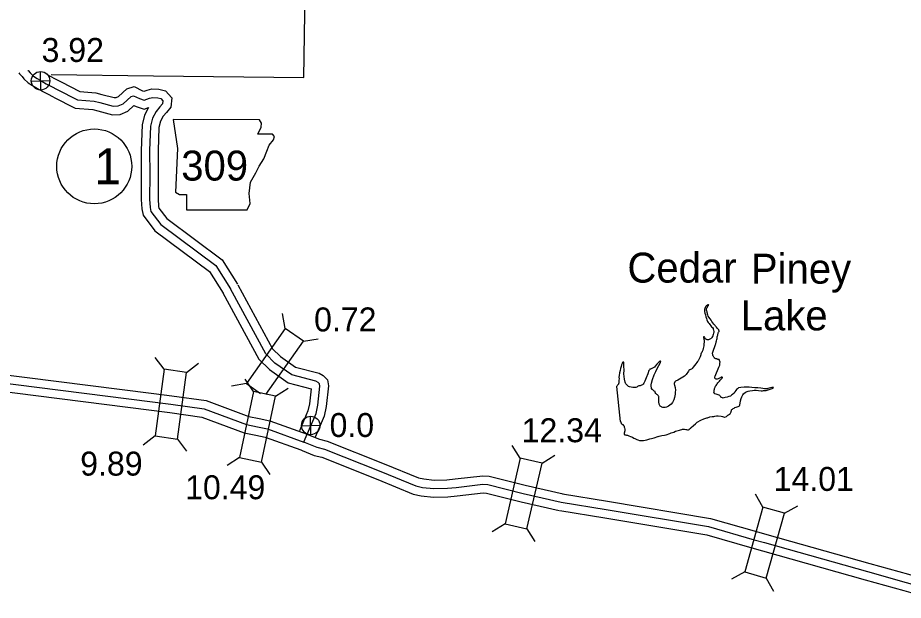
# Model space of a CAD drawing. Extents: x -83719 to 153526, y -11835 to 11446.
# Drawn here: x -4088 to -3568, y 41 to 383 of the extents above; entities that cross this region are included whole.
import ezdxf

# ---------------------------------------------------------------- set-up
doc = ezdxf.new("R2010")
doc.units = 0
for name, color, linetype in [('Level 10', 7, 'Continuous'), ('Level 2', 7, 'Continuous'), ('Level 20', 7, 'Continuous'), ('Level 21', 7, 'Continuous'), ('Level 25', 7, 'Continuous'), ('Level 26', 7, 'Continuous'), ('Level 27', 7, 'Continuous'), ('Level 58', 7, 'Continuous'), ('Level 59', 7, 'Continuous'), ('Level 9', 7, 'Continuous')]:
    doc.layers.add(name, color=color, linetype=linetype)

msp = doc.modelspace()

# ---------------------------------------------------------------- linework, layer by layer
at = {"layer": 'Level 10'}
for points in [[(-4087, 350.74), (-4086.61, 350.08), (-4085.13, 348.63), (-4083.97, 347.29), (-4081.5, 344.92), (-4078.98, 343.3), (-4076.04, 341.47), (-4073.32, 339.97), (-4070.19, 338.35), (-4066.78, 336.57)], [(-4069.24, 349.14), (-4068.61, 348.8), (-4065.57, 347.22), (-4062.14, 345.42)], [(-4062.2, 345.45), (-4051.13, 339.85), (-4041.85, 339.02), (-4038.17, 338.07), (-4031, 336.17), (-4029.79, 336.24), (-4028.49, 336.8), (-4023.63, 341.37), (-4019.19, 342.65), (-4014.28, 340.25), (-4013.45, 339.97), (-4011.55, 340.6), (-4008.84, 341.27), (-4004.69, 341.11), (-4000.92, 340.17), (-3997.1, 335.99), (-3997.79, 330.56), (-4000.31, 327.51), (-4002.17, 325.29), (-4003.79, 322.3), (-4004.7, 318.69), (-4005.24, 305.05), (-4005.08, 290.94), (-4005.18, 276.6), (-4004.87, 272.19), (-4004.69, 271.26), (-4000.06, 265.13), (-3967.57, 240.92), (-3958.48, 226.48)], [(-4066.72, 336.53), (-4053.93, 330.06), (-4043.55, 329.13), (-4040.69, 328.4), (-4032.04, 326.1), (-4027.46, 326.35), (-4022.92, 328.31), (-4019.4, 331.62), (-4018.08, 330.97), (-4013.44, 329.43), (-4010.83, 330.3), (-4013.18, 325.96), (-4014.65, 320.13), (-4015.24, 305.19), (-4015.08, 290.92), (-4015.18, 276.29), (-4014.8, 270.89), (-4014.07, 267.09), (-4007.18, 257.97), (-3975.04, 234.01), (-3966.95, 221.15)], [(-3958.32, 226.2), (-3937.91, 188.56), (-3933.33, 184), (-3924.48, 177.78), (-3910.67, 174.13), (-3908.24, 172.85), (-3905.7, 170.28), (-3905.12, 166.75), (-3906.39, 154.66), (-3907.67, 148.95), (-3912.91, 136.63)], [(-3967.11, 221.43), (-3946, 182.5), (-3939.78, 176.31), (-3928.77, 168.57), (-3915.36, 165.02), (-3916.28, 156.28), (-3917.23, 152.02), (-3922.18, 140.38)], [(-4102.41, 174.29), (-4007.78, 162.35), (-3997.06, 160.94), (-3976.97, 158.17), (-3951.84, 148.83), (-3945.77, 147.55)], [(-4103.49, 164.35), (-4009.06, 152.43), (-3998.39, 151.03), (-3979.43, 148.41), (-3954.62, 139.2), (-3947.84, 137.77)], [(-3945.78, 147.55), (-3939.58, 146.25), (-3917.72, 138.38), (-3916.86, 138.02), (-3910.42, 135.41), (-3905.98, 134.34), (-3872.47, 120.99), (-3852.33, 112.72), (-3849.09, 112.02), (-3842.97, 111.39), (-3835.62, 111.51), (-3830.63, 112.05), (-3814.51, 113.89), (-3810.81, 113.67), (-3789.65, 108.39), (-3767.34, 103.23)], [(-3947.83, 137.77), (-3942.32, 136.61), (-3921.35, 129.06), (-3920.67, 128.77), (-3913.49, 125.87), (-3909.03, 124.79), (-3876.22, 111.72), (-3855.31, 103.13), (-3850.66, 102.13), (-3843.4, 101.38), (-3835, 101.52), (-3829.53, 102.11), (-3814.24, 103.86), (-3812.33, 103.75), (-3791.99, 98.66), (-3769.59, 93.49)], [(-3767.66, 103.29), (-3741.15, 98.97), (-3680.75, 88.88), (-3653.75, 81.12), (-3647.6, 79.44), (-3587.2, 62.42), (-3564.53, 55.98), (-3529.57, 46.06), (-3506.91, 36.5), (-3492.97, 30.74), (-3474.68, 23.38), (-3402.96, -6.49), (-3384.44, -10.28), (-3378.56, -12.13), (-3361.59, -18.54)], [(-3769.27, 93.42), (-3742.78, 89.1), (-3682.96, 79.11), (-3656.45, 71.49), (-3650.27, 69.81), (-3589.92, 52.8), (-3567.26, 46.36), (-3532.89, 36.61), (-3510.76, 27.27), (-3496.74, 21.48), (-3478.47, 14.13), (-3405.92, -16.09), (-3386.95, -19.98), (-3381.83, -21.59), (-3365.12, -27.89)]]:
    msp.add_lwpolyline(points, dxfattribs=at)
at = {"layer": 'Level 2'}
msp.add_lwpolyline([(-4067.98, 349.74), (-4007.91, 349.02), (-3919.57, 348.09), (-3918.18, 435.88), (-3829.01, 435.44), (-3829, 523.51), (-3774.69, 523.83)], dxfattribs=at)
at = {"layer": 'Level 20'}
for p, q in [((-3930.57, 200.53), (-3932.07, 209.2)), ((-3930.57, 200.53), (-3953.36, 168.15)), ((-3919.77, 192.93), (-3930.57, 200.53)), ((-3941.83, 161.6), (-3919.77, 192.93)), ((-3919.77, 192.93), (-3911.1, 194.44)), ((-4001.55, 176.5), (-4006.86, 183.52)), ((-3988.48, 174.7), (-3981.46, 180.01)), ((-3953.36, 168.15), (-3962.03, 166.64)), ((-3949.17, 163.4), (-3953.98, 170.77)), ((-3953.36, 168.15), (-3945.13, 162.35)), ((-3936.26, 160.67), (-3928.88, 165.47)), ((-4006.97, 137.28), (-4013.99, 131.97)), ((-3993.9, 135.47), (-3988.59, 128.45)), ((-3792.51, 124.24), (-3797.18, 131.7)), ((-3779.65, 121.27), (-3772.19, 125.93)), ((-3957.35, 124.65), (-3964.73, 119.85)), ((-3944.44, 121.93), (-3939.64, 114.55)), ((-3649.92, 95.47), (-3654.22, 103.15)), ((-3637.21, 91.89), (-3629.53, 96.19)), ((-3801.43, 85.65), (-3808.89, 80.99)), ((-3788.57, 82.68), (-3783.91, 75.22)), ((-3660.66, 57.36), (-3668.33, 53.06)), ((-3647.95, 53.78), (-3643.65, 46.1))]:
    msp.add_line(p, q, dxfattribs=at)
for points in [[(-3993.9, 135.47), (-3988.48, 174.7), (-4001.55, 176.5), (-4006.97, 137.28)], [(-3949.17, 163.4), (-3957.35, 124.65), (-3944.44, 121.93), (-3936.26, 160.67)], [(-3788.57, 82.68), (-3779.65, 121.27), (-3792.51, 124.24), (-3801.43, 85.65)], [(-3647.95, 53.78), (-3637.21, 91.89), (-3649.92, 95.47), (-3660.66, 57.36)]]:
    msp.add_lwpolyline(points, close=True, dxfattribs=at)
at = {"layer": 'Level 21'}
msp.add_lwpolyline([(-3996.34, 323.25), (-3993.8, 306.33), (-3994.93, 280.67), (-3992.67, 279.26), (-3988.44, 279.26), (-3988.44, 270.24), (-3952.91, 270.24), (-3951.22, 273.9), (-3951.79, 279.82), (-3950.94, 286.59), (-3947.84, 291.95), (-3945.86, 295.9), (-3943.04, 300.13), (-3941.35, 304.64), (-3939.94, 308.3), (-3937.41, 311.4), (-3936.84, 313.38), (-3937.97, 314.79), (-3946.71, 314.79), (-3944.74, 318.74), (-3944.45, 321.27), (-3945.62, 323.22)], close=True, dxfattribs=at)
at = {"layer": 'Level 26'}
for p, q in [((-4074.12, 340.65), (-4074.37, 351.5)), ((-4079.67, 345.95), (-4068.82, 346.2)), ((-3915.43, 138.05), (-3915.68, 148.9)), ((-3920.98, 143.35), (-3910.13, 143.6))]:
    msp.add_line(p, q, dxfattribs=at)
for centre in [(-4074.25, 346.08), (-3915.55, 143.47)]:
    msp.add_circle(centre, 5.43, dxfattribs=at)
at = {"layer": 'Level 27'}
msp.add_circle((-4042.7, 295.77), 22, dxfattribs=at)
at = {"layer": 'Level 59'}
for points in [[(-4081.63, 352.2), (-4081.49, 352.06), (-4080.34, 350.74), (-4078.38, 348.86), (-4076.3, 347.52), (-4073.51, 345.79), (-4070.96, 344.38), (-4067.88, 342.79), (-4064.46, 340.99)], [(-4064.46, 340.99), (-4052.53, 334.96), (-4042.7, 334.07), (-4039.43, 333.23), (-4031.52, 331.13), (-4028.63, 331.29), (-4025.71, 332.55), (-4021.09, 336.9), (-4019.66, 337.31), (-4016.18, 335.61), (-4013.44, 334.7), (-4010.16, 335.79), (-4008.33, 336.24), (-4005.4, 336.14), (-4003.6, 335.68), (-4002.35, 334.33), (-4002.57, 332.62), (-4004.15, 330.71), (-4006.32, 328.12), (-4008.48, 324.13), (-4009.67, 319.41), (-4010.24, 305.12), (-4010.08, 290.93), (-4010.18, 276.44), (-4009.84, 271.54), (-4009.38, 269.18), (-4003.62, 261.55), (-3971.3, 237.46), (-3962.72, 223.81)], [(-3919.53, 133.72), (-3918.75, 135.66), (-3912.45, 150.49), (-3911.34, 155.47), (-3910.16, 166.6), (-3910.38, 167.9), (-3911.25, 168.79), (-3912.5, 169.44), (-3926.62, 173.17), (-3936.55, 180.16), (-3941.95, 185.53), (-3962.72, 223.81)], [(-4102.95, 169.32), (-4008.42, 157.39), (-3997.73, 155.99), (-3978.2, 153.29), (-3953.23, 144.02), (-3946.81, 142.66)], [(-3946.81, 142.66), (-3940.95, 141.43), (-3919.53, 133.72), (-3918.76, 133.39), (-3911.96, 130.64), (-3907.5, 129.56), (-3874.34, 116.35), (-3853.82, 107.93), (-3849.87, 107.07), (-3843.19, 106.39), (-3835.31, 106.52), (-3830.08, 107.08), (-3814.38, 108.88), (-3811.57, 108.71), (-3790.82, 103.52), (-3768.46, 98.36)], [(-3768.46, 98.36), (-3741.96, 94.03), (-3681.86, 84), (-3655.1, 76.31), (-3648.93, 74.62), (-3588.56, 57.61), (-3565.89, 51.17), (-3531.23, 41.33), (-3508.84, 31.89), (-3494.86, 26.11), (-3476.58, 18.76), (-3404.44, -11.29), (-3385.7, -15.13), (-3380.19, -16.86), (-3363.36, -23.21)]]:
    msp.add_lwpolyline(points, dxfattribs=at)
at = {"layer": 'Level 9'}
for points in [[(-3675.83, 198.56), (-3675.73, 198.77), (-3675.73, 198.9), (-3675.7, 199.1), (-3675.81, 199.37), (-3675.94, 199.63), (-3676.32, 200.03), (-3676.8, 200.62), (-3677.27, 201.21), (-3677.75, 201.77), (-3678.06, 202.2), (-3678.7, 203.03), (-3679.9, 204.54), (-3680.41, 205.3), (-3680.96, 206.13), (-3681.67, 207.22), (-3682.12, 207.78), (-3682.36, 208.45), (-3682.43, 208.75), (-3682.58, 209.35), (-3682.69, 209.88), (-3682.79, 210.21), (-3682.9, 210.68), (-3683.08, 211.34), (-3683.08, 211.64), (-3683.05, 211.81), (-3683.02, 212.04), (-3682.9, 212.38), (-3682.86, 212.45), (-3682.67, 212.79), (-3682.57, 212.95), (-3682.54, 213.12), (-3682.51, 213.29), (-3682.41, 213.39), (-3682.35, 213.59), (-3682.28, 213.7), (-3682.09, 213.77), (-3682.02, 213.87), (-3681.89, 214.04), (-3681.86, 214.14), (-3681.79, 214.24), (-3681.83, 214.3), (-3681.9, 214.4), (-3681.93, 214.4), (-3682, 214.44), (-3682.06, 214.4), (-3682.16, 214.4), (-3682.33, 214.33), (-3682.53, 214.23), (-3682.63, 214.16), (-3682.72, 214.09), (-3682.89, 213.99), (-3683.25, 213.71), (-3683.58, 213.37), (-3683.87, 212.8), (-3683.99, 212.26), (-3684.18, 211.69), (-3684.23, 210.32), (-3684.12, 209.82), (-3684.01, 209.39), (-3683.77, 208.59), (-3683.41, 207.36), (-3683.09, 206.36), (-3682.85, 205.63), (-3682.43, 204.6), (-3682.09, 204.04), (-3681.54, 203.41), (-3681.17, 202.88), (-3680.59, 202.13), (-3680.08, 201.53), (-3679.6, 201.01), (-3679.26, 200.48), (-3679.19, 200.14), (-3679.01, 199.61), (-3678.79, 198.51), (-3678.82, 198.25), (-3678.85, 198.04), (-3678.91, 197.71), (-3679.17, 196.97), (-3679.29, 196.43), (-3679.42, 196), (-3679.52, 195.86), (-3679.9, 195.15), (-3680.1, 194.85), (-3680.26, 194.68), (-3680.29, 194.61), (-3680.66, 194.44), (-3681.12, 194.2), (-3681.58, 193.99), (-3681.92, 193.88), (-3682.22, 193.84), (-3682.65, 193.9), (-3683.09, 194.03), (-3683.32, 194.12), (-3683.49, 194.22), (-3683.69, 194.39), (-3683.83, 194.58), (-3683.96, 194.72), (-3684.14, 195.01), (-3684.28, 195.45), (-3684.35, 195.58)], [(-3678.21, 165.8), (-3677.95, 166.07), (-3677.75, 166.51), (-3677.43, 167.05), (-3677.1, 167.53), (-3676.84, 167.93), (-3676.49, 168.54), (-3675.99, 168.95), (-3675.5, 169.46), (-3675.11, 170.03), (-3674.52, 170.61), (-3674.23, 170.92), (-3673.96, 171.19), (-3673.8, 171.39), (-3673.7, 171.56), (-3673.71, 171.63), (-3673.71, 171.69), (-3673.74, 171.76), (-3673.77, 171.76), (-3673.97, 171.79), (-3674.41, 171.78), (-3674.61, 171.68), (-3674.94, 171.47), (-3675.5, 171.33), (-3676.26, 170.98), (-3676.73, 170.77), (-3677.09, 170.73), (-3677.42, 170.73), (-3677.73, 170.82), (-3677.93, 171.02), (-3678.03, 171.22), (-3678.1, 171.32), (-3678.17, 171.42), (-3678.24, 171.75), (-3678.21, 171.99), (-3678.02, 172.52), (-3675.81, 177.81), (-3675.65, 178.08), (-3675.39, 178.62), (-3675.3, 178.92), (-3675.27, 179.12), (-3675.24, 179.46), (-3675.21, 179.76), (-3675.19, 180.29), (-3675.16, 180.69), (-3675.13, 180.96), (-3675.27, 181.16), (-3675.34, 181.39), (-3675.37, 181.53), (-3675.48, 181.76), (-3675.55, 181.89), (-3675.72, 182.19), (-3675.78, 182.19), (-3676.02, 182.28), (-3676.35, 182.34), (-3676.62, 182.37), (-3676.89, 182.54), (-3677.12, 182.57), (-3677.59, 182.69), (-3678, 182.92), (-3678.33, 183.08), (-3678.47, 183.18), (-3678.64, 183.34), (-3678.81, 183.54), (-3679.05, 183.97), (-3679.26, 184.37), (-3679.33, 184.63), (-3679.37, 184.97), (-3679.4, 185.27), (-3679.48, 185.6), (-3679.48, 185.9), (-3679.39, 186.64), (-3677.8, 191.04), (-3677.67, 191.48), (-3677.55, 191.85), (-3677.42, 192.15), (-3677.39, 192.32), (-3677.36, 192.69), (-3677.24, 193.29), (-3676.95, 194.07), (-3676.86, 194.67), (-3676.8, 195.11), (-3676.74, 195.61), (-3676.65, 196.08), (-3676.53, 196.61), (-3676.47, 197.08), (-3676.31, 197.55), (-3676.25, 197.72), (-3676.18, 197.99), (-3675.99, 198.23), (-3675.86, 198.5), (-3675.83, 198.56)], [(-3684.35, 195.58), (-3684.51, 195.67), (-3684.55, 195.64), (-3684.65, 195.67), (-3684.88, 195.57), (-3684.88, 195.5), (-3684.91, 195.2), (-3684.91, 195.13), (-3684.83, 194.9), (-3684.73, 194.53), (-3684.59, 194.17), (-3684.48, 193.54), (-3684.56, 192.73), (-3684.64, 191.33), (-3684.72, 190.29), (-3684.96, 188.78), (-3685.31, 187.64), (-3685.57, 186.97), (-3685.92, 186.39), (-3686.18, 185.99), (-3686.41, 185.41), (-3686.41, 185.21), (-3686.4, 184.91), (-3686.85, 183.8), (-3687.13, 183), (-3687.62, 182.22), (-3687.98, 181.51), (-3688.4, 181), (-3688.83, 180.43), (-3689.38, 179.68), (-3690.13, 178.73), (-3690.91, 177.68), (-3691.47, 176.91), (-3691.99, 176.6), (-3692.42, 176.32), (-3692.82, 176.08), (-3693.38, 175.8), (-3693.74, 175.46), (-3694.1, 174.85), (-3694.65, 173.98), (-3695.08, 173.4), (-3695.37, 173.03), (-3696.03, 172.42), (-3696.95, 171.8), (-3697.97, 171.21), (-3698.93, 170.69), (-3699.96, 170.18), (-3701.28, 169.48), (-3701.54, 169.25), (-3701.74, 169.01), (-3701.87, 168.84), (-3701.96, 168.6), (-3702.03, 168.37), (-3702.09, 168.1), (-3702.09, 167.93), (-3702.08, 167.87), (-3702.08, 167.67), (-3701.97, 167.3), (-3701.9, 167.1), (-3701.55, 165.7), (-3701.32, 164.3), (-3701.4, 163.1), (-3701.45, 161.86), (-3701.85, 159.95), (-3702.36, 158.54), (-3703.1, 156.92), (-3703.92, 155.97), (-3704.64, 155.32), (-3705.33, 154.84), (-3705.79, 154.57), (-3706.19, 154.36), (-3706.66, 154.22), (-3707.35, 154), (-3708.42, 154.09), (-3708.72, 154.12), (-3709.32, 154.31), (-3709.49, 154.4), (-3709.86, 154.56), (-3710.23, 154.79), (-3710.54, 155.15), (-3710.75, 155.55), (-3710.85, 156.02), (-3710.96, 156.35), (-3711.07, 156.85), (-3711.08, 157.58), (-3711.09, 158.22), (-3711.17, 159.15), (-3711.02, 160.06), (-3711.1, 160.46), (-3711.3, 160.79), (-3711.47, 161.09), (-3711.95, 161.45), (-3712.22, 161.61), (-3712.72, 161.97), (-3712.96, 162.26), (-3713.1, 162.56), (-3713.2, 162.93), (-3713.31, 163.36), (-3713.75, 163.72), (-3714.05, 163.88), (-3714.39, 164.15)], [(-3714.39, 164.15), (-3714.7, 164.41), (-3714.9, 164.54), (-3715.07, 164.7), (-3715.31, 165.17), (-3715.45, 165.56), (-3715.57, 166.6), (-3715.58, 167.27), (-3715.36, 168.31), (-3714.77, 170.56), (-3713.88, 173.25), (-3712.91, 175.2), (-3711.98, 177.02), (-3711.04, 178.68), (-3710.39, 180.12), (-3710.1, 180.7), (-3709.98, 181.03), (-3710.05, 181.2), (-3710.21, 181.23), (-3710.64, 181.09), (-3710.81, 180.99), (-3711.17, 180.61), (-3712.22, 179.52), (-3713.2, 178.37), (-3713.66, 177.83), (-3714.35, 177.35), (-3715.21, 176.9), (-3715.9, 176.65), (-3716.33, 176.51), (-3716.66, 176.24), (-3716.83, 175.97), (-3716.89, 175.77), (-3717.49, 173.85), (-3718.45, 171.4), (-3719.38, 169.44), (-3719.86, 168.3), (-3720.22, 167.82), (-3720.45, 167.62), (-3720.72, 167.41), (-3721.31, 167.07), (-3722.11, 166.85), (-3722.54, 166.78), (-3722.87, 166.74), (-3723.24, 166.6), (-3723.53, 166.43), (-3723.73, 166.22), (-3724.06, 166.05), (-3724.69, 165.84), (-3725.32, 165.73), (-3726.32, 165.75), (-3727.33, 165.9), (-3728.26, 166.15), (-3728.9, 166.47), (-3729.51, 166.99), (-3729.95, 167.45), (-3730.39, 167.88), (-3730.7, 168.41), (-3730.94, 168.88), (-3731.31, 170.61), (-3731.56, 173.78), (-3731.53, 176.05), (-3731.67, 178.25), (-3731.73, 179.59), (-3731.74, 180.29), (-3731.74, 180.56), (-3731.74, 180.59), (-3731.88, 180.62), (-3731.98, 180.66), (-3732.08, 180.65), (-3732.11, 180.65), (-3732.24, 180.65), (-3732.41, 180.48), (-3732.54, 180.18), (-3732.6, 179.94), (-3732.92, 179.07), (-3733.2, 178.2), (-3733.58, 177.05), (-3733.89, 175.78), (-3734.21, 174.5), (-3734.48, 172.86), (-3734.53, 171.79), (-3734.48, 170.92), (-3734.53, 170.18), (-3734.52, 169.48), (-3734.52, 169.25), (-3734.55, 169.08), (-3734.61, 168.65), (-3734.67, 168.28), (-3734.73, 168.14), (-3734.8, 167.87), (-3734.86, 167.71), (-3734.99, 167.54), (-3735.12, 167.37), (-3735.38, 167.09)], [(-3735.38, 167.09), (-3735.64, 166.79), (-3735.9, 166.32)], [(-3735.9, 166.32), (-3733.82, 145.9), (-3733.49, 145.6), (-3733.45, 145.47), (-3733.35, 145.34), (-3733.31, 144.97), (-3733.27, 144.64), (-3733.1, 144.44), (-3732.56, 144.21), (-3732.39, 144.12), (-3732.19, 143.95), (-3731.75, 143.36), (-3731.54, 142.99), (-3731.37, 142.5), (-3731.23, 142.1), (-3731.05, 141.37), (-3731.07, 140.73), (-3731.09, 140.23), (-3731.19, 139.76), (-3731.22, 139.62), (-3731.31, 139.36), (-3731.44, 139.05), (-3731.5, 138.68), (-3731.53, 138.48), (-3731.46, 138.25), (-3731.49, 138.25), (-3731.33, 138.15), (-3731.16, 138.12), (-3731.02, 138.02), (-3730.72, 137.96), (-3730.42, 137.93), (-3730.12, 137.84), (-3729.55, 137.75), (-3729.12, 137.62), (-3728.71, 137.46), (-3727.81, 137.04), (-3727.13, 136.79), (-3726.63, 136.53), (-3725.69, 136.01), (-3725.12, 135.72), (-3724.44, 135.43), (-3723.97, 135.2), (-3723.47, 135.08), (-3722.5, 134.73), (-3722.13, 134.67), (-3721.6, 134.58), (-3721.13, 134.55), (-3720, 134.67), (-3719.07, 134.89), (-3718.17, 135.1), (-3716.87, 135.39), (-3716.31, 135.64), (-3715.42, 135.88), (-3713.89, 136.28), (-3711.73, 136.98), (-3711.4, 137.06), (-3710.97, 137.23), (-3710.17, 137.31), (-3709.24, 137.53), (-3707.81, 137.79), (-3706.78, 138), (-3706.12, 138.15), (-3705.16, 138.47), (-3704.69, 138.71), (-3703.8, 139.13), (-3703, 139.41), (-3702.24, 139.62), (-3701.28, 140.04), (-3700.52, 140.32), (-3699.79, 140.5), (-3698.99, 140.71), (-3698.4, 140.96), (-3697.67, 141.17), (-3697.2, 141.28), (-3696.07, 141.26), (-3695.3, 141.18), (-3694.76, 141.05), (-3694.33, 140.96), (-3693.76, 140.97), (-3693.36, 141.04), (-3693.04, 141.42), (-3692.58, 141.92), (-3692.18, 142.27), (-3690.8, 143.46), (-3689.65, 144.41), (-3688.5, 145.34), (-3686.45, 146.58), (-3684.67, 147.34), (-3683.57, 147.73), (-3682.94, 147.97), (-3682.59, 148.05)], [(-3677.37, 161.81), (-3678.11, 162.13), (-3678.69, 162.58), (-3678.67, 163.25), (-3678.67, 163.75), (-3678.65, 164.36)], [(-3678.21, 165.8), (-3678.41, 165.39), (-3678.59, 164.95), (-3678.65, 164.36)], [(-3677.29, 149.07), (-3676.19, 149.16), (-3674.49, 148.95), (-3673.79, 148.8), (-3673.02, 148.54), (-3672.54, 148.32), (-3672.41, 148.29), (-3672.38, 148.29), (-3671.25, 148.81), (-3670.93, 149.21), (-3670.53, 149.56), (-3670.14, 149.76), (-3669.51, 150.11), (-3669.21, 150.35), (-3668.98, 150.72), (-3668.76, 151.09), (-3668.66, 151.39), (-3668.53, 151.76), (-3668.48, 152.26), (-3668.35, 152.57), (-3668.22, 152.8), (-3667.89, 153.14), (-3667.5, 153.42), (-3666.87, 153.7), (-3666.4, 153.94), (-3665.74, 154.25), (-3665.11, 154.46), (-3664.55, 154.67), (-3664.02, 154.85), (-3663.69, 155.09), (-3663.53, 155.49), (-3663.07, 158.01), (-3662.76, 159.31), (-3662.41, 160.22), (-3661.83, 161.4), (-3661.37, 162.11), (-3660.12, 163.04), (-3658.7, 163.6), (-3657.64, 163.88), (-3656.14, 164.11), (-3655.17, 164.22), (-3653.84, 164.28), (-3652.54, 164.04), (-3650.97, 163.8), (-3650.17, 163.91), (-3649.57, 163.95), (-3648.8, 164.03), (-3648.14, 164.04), (-3647.47, 164.16), (-3646.84, 164.33), (-3646.31, 164.64), (-3645.68, 164.89), (-3645.12, 165.07), (-3644.49, 165.24), (-3643.99, 165.32), (-3643.92, 165.42), (-3643.86, 165.55), (-3643.8, 165.76), (-3643.83, 165.76), (-3644.1, 165.75), (-3644.66, 165.78), (-3645.59, 165.63), (-3646.33, 165.45), (-3647.09, 165.2), (-3647.55, 165.09), (-3648.09, 165.01), (-3648.95, 165), (-3650.06, 165.18), (-3651.23, 165.46), (-3653, 165.53), (-3654.76, 165.64), (-3656.37, 165.81), (-3657.94, 165.98), (-3659.67, 166.05), (-3661.04, 165.93), (-3662.9, 165.86), (-3664.27, 165.57), (-3664.86, 165.03), (-3665.38, 164.55), (-3665.87, 163.94), (-3666.49, 163.16), (-3666.92, 162.55), (-3667.8, 161.74), (-3668.33, 161.26), (-3669.09, 160.78), (-3669.92, 160.5), (-3670.98, 160.14), (-3672.07, 159.82), (-3672.84, 159.68), (-3673.27, 159.6), (-3673.64, 159.66), (-3674.14, 159.82), (-3674.51, 159.95), (-3674.68, 160.15), (-3674.85, 160.51), (-3675.06, 160.78), (-3675.29, 161.11), (-3675.67, 161.33), (-3676.17, 161.46), (-3676.91, 161.71), (-3677.37, 161.81)], [(-3682.59, 148.05), (-3681.06, 148.48), (-3679.71, 148.74), (-3678.81, 148.84)], [(-3678.81, 148.84), (-3678.13, 149.02), (-3677.29, 149.07)]]:
    msp.add_lwpolyline(points, dxfattribs=at)

# ---------------------------------------------------------------- texts
at = {"layer": 'Level 21'}
msp.add_text('309', height=17.6, dxfattribs=at).set_placement((-3991.61, 287.43))
at = {"layer": 'Level 25'}
for s, p in [('3.92', (-4073.66, 357.16)), ('0.0', (-3904.49, 136.69))]:
    msp.add_text(s, height=14.08, dxfattribs=at).set_placement(p)
at = {"layer": 'Level 27'}
msp.add_text('1', height=21.12, dxfattribs=at).set_placement((-4042.7, 285.21))
at = {"layer": 'Level 58'}
for s, p in [('0.72', (-3913.58, 198.76)), ('12.34', (-3791.66, 133.62)), ('9.89', (-4050.95, 114)), ('14.01', (-3643.64, 105.01)), ('10.49', (-3989.34, 100.11))]:
    msp.add_text(s, height=14.08, dxfattribs=at).set_placement(p)
at = {"layer": 'Level 9'}
for s, p in [('Cedar', (-3729.53, 227.45)), ('Piney', (-3657.01, 226.83)), ('Lake', (-3662.97, 199.37))]:
    msp.add_text(s, height=17.6, dxfattribs=at).set_placement(p)

doc.saveas('drawing.dxf')
